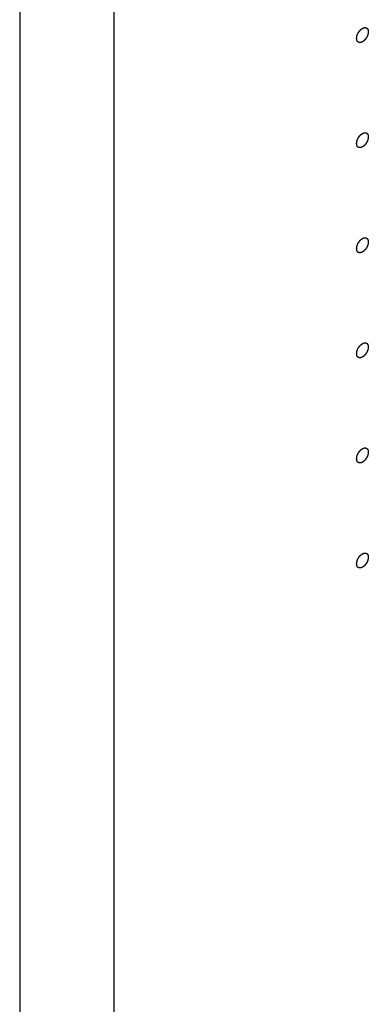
# Model space of a CAD drawing. Header units: inches. Extents: x 6 to 353, y 6 to 228.
# Tile 267 of 372: x 332.908 to 333.584, y 148.137 to 150.049. Entities that reach past the tile are written whole.
import ezdxf

# ---------------------------------------------------------------- set-up
doc = ezdxf.new("R2010")
doc.units = ezdxf.units.IN
doc.header["$LTSCALE"] = 19.946667
doc.header["$MEASUREMENT"] = 0
doc.linetypes.add('HIDDEN', pattern=[0.2, 0.1, -0.1])
doc.layers.get('0').update_dxf_attribs({"linetype": 'CONTINUOUS'})
doc.layers.add('08_ALL_COSMETICS', color=7, linetype='CONTINUOUS')

msp = doc.modelspace()

# ---------------------------------------------------------------- linework, layer by layer
at = {"color": 7, "linetype": 'Continuous'}
for p, q in [((332.9075, 194.7241), (332.9075, 141.4473)), ((333.09, 194.7241), (333.09, 141.4473))]:
    msp.add_line(p, q, dxfattribs=at)
at = {"layer": '08_ALL_COSMETICS', "color": 7, "linetype": 'HIDDEN'}
for points in [[(333.5729, 150.0063), (333.5726, 150.0061), (333.572, 150.0058), (333.5713, 150.0055), (333.5707, 150.0052), (333.5702, 150.0051), (333.5697, 150.005), (333.5692, 150.0049), (333.5689, 150.0048), (333.5686, 150.0048), (333.5684, 150.0048), (333.5681, 150.0048), (333.5676, 150.0048), (333.5672, 150.0048), (333.5669, 150.0048), (333.5667, 150.0048), (333.5665, 150.0049), (333.5662, 150.005), (333.5658, 150.0052), (333.5654, 150.0053), (333.5652, 150.0054), (333.5649, 150.0055), (333.5648, 150.0056), (333.5645, 150.0058), (333.5642, 150.0061), (333.5639, 150.0063), (333.5637, 150.0065), (333.5635, 150.0066), (333.5634, 150.0069), (333.5632, 150.0071), (333.563, 150.0075), (333.5628, 150.0078), (333.5626, 150.0081), (333.5625, 150.0083), (333.5624, 150.0086), (333.5623, 150.0089), (333.5622, 150.0093), (333.562, 150.0098), (333.5619, 150.0101), (333.5618, 150.0103), (333.5618, 150.0107), (333.5618, 150.0111), (333.5617, 150.0116), (333.5617, 150.0122), (333.5616, 150.0128), (333.5617, 150.0135), (333.5617, 150.0141), (333.5618, 150.0148), (333.5618, 150.0155), (333.562, 150.0162), (333.5622, 150.0169), (333.5623, 150.0176), (333.5624, 150.0183), (333.5627, 150.019), (333.563, 150.0197), (333.5633, 150.0204), (333.5635, 150.0211), (333.5639, 150.0218), (333.5642, 150.0225), (333.5646, 150.0232), (333.5649, 150.024), (333.5654, 150.0246), (333.5658, 150.0253), (333.5662, 150.0259), (333.5666, 150.0266), (333.5671, 150.0271), (333.5676, 150.0277), (333.5681, 150.0283), (333.5686, 150.0289), (333.5691, 150.0294), (333.5696, 150.0299), (333.5702, 150.0304), (333.5707, 150.0309), (333.5713, 150.0312), (333.572, 150.0318), (333.5726, 150.0321), (333.5729, 150.0324)], [(333.5729, 150.0324), (333.5733, 150.0326), (333.5739, 150.0328), (333.5746, 150.0332), (333.5751, 150.0335), (333.5757, 150.0335), (333.5762, 150.0337), (333.5766, 150.0338), (333.577, 150.0338), (333.5773, 150.0339), (333.5775, 150.0339), (333.5778, 150.0339), (333.5782, 150.0339), (333.5786, 150.0339), (333.5789, 150.0338), (333.5792, 150.0339), (333.5794, 150.0338), (333.5797, 150.0337), (333.5801, 150.0335), (333.5804, 150.0334), (333.5807, 150.0333), (333.5809, 150.0332), (333.5811, 150.033), (333.5813, 150.0329), (333.5816, 150.0326), (333.5819, 150.0324), (333.5822, 150.0322), (333.5823, 150.0321), (333.5825, 150.0318), (333.5826, 150.0316), (333.5829, 150.0312), (333.5831, 150.0309), (333.5832, 150.0306), (333.5834, 150.0304), (333.5835, 150.0301), (333.5836, 150.0298), (333.5837, 150.0294), (333.5838, 150.0289), (333.5839, 150.0286), (333.584, 150.0283), (333.584, 150.028), (333.5841, 150.0276), (333.5841, 150.0271), (333.5842, 150.0265), (333.5843, 150.0259), (333.5842, 150.0252), (333.5841, 150.0245), (333.5841, 150.0239), (333.5841, 150.0232), (333.5839, 150.0225), (333.5837, 150.0218), (333.5835, 150.0211), (333.5834, 150.0204), (333.5831, 150.0197), (333.5829, 150.019), (333.5826, 150.0183), (333.5824, 150.0175), (333.582, 150.0168), (333.5816, 150.0161), (333.5813, 150.0154), (333.581, 150.0147), (333.5805, 150.0141), (333.5801, 150.0134), (333.5796, 150.0128), (333.5792, 150.0121), (333.5787, 150.0115), (333.5783, 150.011), (333.5778, 150.0104), (333.5773, 150.0098), (333.5767, 150.0093), (333.5762, 150.0088), (333.5757, 150.0083), (333.5752, 150.0078), (333.5746, 150.0074), (333.5739, 150.0069), (333.5733, 150.0065), (333.5729, 150.0063)], [(333.5729, 149.8022), (333.5726, 149.802), (333.572, 149.8017), (333.5713, 149.8014), (333.5707, 149.8011), (333.5702, 149.801), (333.5697, 149.8009), (333.5692, 149.8008), (333.5689, 149.8007), (333.5686, 149.8006), (333.5684, 149.8007), (333.5681, 149.8007), (333.5676, 149.8007), (333.5672, 149.8007), (333.5669, 149.8007), (333.5667, 149.8007), (333.5665, 149.8008), (333.5662, 149.8009), (333.5658, 149.801), (333.5654, 149.8012), (333.5652, 149.8013), (333.5649, 149.8013), (333.5648, 149.8015), (333.5645, 149.8017), (333.5642, 149.8019), (333.5639, 149.8022), (333.5637, 149.8024), (333.5635, 149.8025), (333.5634, 149.8027), (333.5632, 149.803), (333.563, 149.8033), (333.5628, 149.8037), (333.5626, 149.804), (333.5625, 149.8041), (333.5624, 149.8044), (333.5623, 149.8048), (333.5622, 149.8052), (333.562, 149.8056), (333.5619, 149.806), (333.5618, 149.8062), (333.5618, 149.8065), (333.5618, 149.8069), (333.5617, 149.8075), (333.5617, 149.8081), (333.5616, 149.8087), (333.5617, 149.8094), (333.5617, 149.81), (333.5618, 149.8107), (333.5618, 149.8113), (333.562, 149.812), (333.5622, 149.8127), (333.5623, 149.8135), (333.5624, 149.8142), (333.5627, 149.8149), (333.563, 149.8156), (333.5633, 149.8163), (333.5635, 149.817), (333.5639, 149.8177), (333.5642, 149.8184), (333.5646, 149.8191), (333.5649, 149.8198), (333.5654, 149.8205), (333.5658, 149.8211), (333.5662, 149.8218), (333.5666, 149.8225), (333.5671, 149.823), (333.5676, 149.8236), (333.5681, 149.8242), (333.5686, 149.8248), (333.5691, 149.8252), (333.5696, 149.8258), (333.5702, 149.8262), (333.5707, 149.8268), (333.5713, 149.8271), (333.572, 149.8276), (333.5726, 149.828), (333.5729, 149.8283)], [(333.5729, 149.8283), (333.5733, 149.8284), (333.5739, 149.8287), (333.5746, 149.829), (333.5751, 149.8293), (333.5757, 149.8294), (333.5762, 149.8295), (333.5766, 149.8296), (333.577, 149.8297), (333.5773, 149.8298), (333.5775, 149.8298), (333.5778, 149.8298), (333.5782, 149.8297), (333.5786, 149.8297), (333.5789, 149.8297), (333.5792, 149.8297), (333.5794, 149.8296), (333.5797, 149.8295), (333.5801, 149.8294), (333.5804, 149.8293), (333.5807, 149.8291), (333.5809, 149.8291), (333.5811, 149.8289), (333.5813, 149.8287), (333.5816, 149.8285), (333.5819, 149.8283), (333.5822, 149.8281), (333.5823, 149.8279), (333.5825, 149.8277), (333.5826, 149.8274), (333.5829, 149.8271), (333.5831, 149.8267), (333.5832, 149.8265), (333.5834, 149.8263), (333.5835, 149.826), (333.5836, 149.8257), (333.5837, 149.8252), (333.5838, 149.8248), (333.5839, 149.8245), (333.584, 149.8242), (333.584, 149.8239), (333.5841, 149.8235), (333.5841, 149.823), (333.5842, 149.8224), (333.5843, 149.8218), (333.5842, 149.8211), (333.5841, 149.8204), (333.5841, 149.8197), (333.5841, 149.8191), (333.5839, 149.8184), (333.5837, 149.8177), (333.5835, 149.817), (333.5834, 149.8163), (333.5831, 149.8156), (333.5829, 149.8149), (333.5826, 149.8141), (333.5824, 149.8134), (333.582, 149.8127), (333.5816, 149.812), (333.5813, 149.8113), (333.581, 149.8106), (333.5805, 149.8099), (333.5801, 149.8093), (333.5796, 149.8086), (333.5792, 149.808), (333.5787, 149.8074), (333.5783, 149.8068), (333.5778, 149.8063), (333.5773, 149.8056), (333.5767, 149.8052), (333.5762, 149.8047), (333.5757, 149.8042), (333.5752, 149.8037), (333.5746, 149.8033), (333.5739, 149.8028), (333.5733, 149.8024), (333.5729, 149.8022)], [(333.5729, 149.598), (333.5726, 149.5979), (333.572, 149.5976), (333.5713, 149.5973), (333.5707, 149.597), (333.5702, 149.5969), (333.5697, 149.5968), (333.5692, 149.5967), (333.5689, 149.5966), (333.5686, 149.5965), (333.5684, 149.5965), (333.5681, 149.5965), (333.5676, 149.5966), (333.5672, 149.5966), (333.5669, 149.5966), (333.5667, 149.5966), (333.5665, 149.5967), (333.5662, 149.5968), (333.5658, 149.5969), (333.5654, 149.597), (333.5652, 149.5972), (333.5649, 149.5972), (333.5648, 149.5974), (333.5645, 149.5976), (333.5642, 149.5978), (333.5639, 149.5981), (333.5637, 149.5983), (333.5635, 149.5984), (333.5634, 149.5986), (333.5632, 149.5989), (333.563, 149.5992), (333.5628, 149.5996), (333.5626, 149.5998), (333.5625, 149.6), (333.5624, 149.6003), (333.5623, 149.6006), (333.5622, 149.6011), (333.562, 149.6015), (333.5619, 149.6018), (333.5618, 149.6021), (333.5618, 149.6024), (333.5618, 149.6028), (333.5617, 149.6033), (333.5617, 149.6039), (333.5616, 149.6045), (333.5617, 149.6052), (333.5617, 149.6059), (333.5618, 149.6066), (333.5618, 149.6072), (333.562, 149.6079), (333.5622, 149.6086), (333.5623, 149.6093), (333.5624, 149.61), (333.5627, 149.6107), (333.563, 149.6115), (333.5633, 149.6122), (333.5635, 149.6129), (333.5639, 149.6136), (333.5642, 149.6143), (333.5646, 149.615), (333.5649, 149.6157), (333.5654, 149.6164), (333.5658, 149.617), (333.5662, 149.6177), (333.5666, 149.6183), (333.5671, 149.6189), (333.5676, 149.6195), (333.5681, 149.62), (333.5686, 149.6207), (333.5691, 149.6211), (333.5696, 149.6216), (333.5702, 149.6221), (333.5707, 149.6226), (333.5713, 149.623), (333.572, 149.6235), (333.5726, 149.6239), (333.5729, 149.6242)], [(333.5729, 149.6242), (333.5733, 149.6243), (333.5739, 149.6246), (333.5746, 149.6249), (333.5751, 149.6252), (333.5757, 149.6253), (333.5762, 149.6254), (333.5766, 149.6255), (333.577, 149.6256), (333.5773, 149.6257), (333.5775, 149.6256), (333.5778, 149.6256), (333.5782, 149.6256), (333.5786, 149.6256), (333.5789, 149.6256), (333.5792, 149.6256), (333.5794, 149.6255), (333.5797, 149.6254), (333.5801, 149.6253), (333.5804, 149.6251), (333.5807, 149.625), (333.5809, 149.625), (333.5811, 149.6248), (333.5813, 149.6246), (333.5816, 149.6244), (333.5819, 149.6241), (333.5822, 149.6239), (333.5823, 149.6238), (333.5825, 149.6236), (333.5826, 149.6233), (333.5829, 149.623), (333.5831, 149.6226), (333.5832, 149.6223), (333.5834, 149.6222), (333.5835, 149.6219), (333.5836, 149.6215), (333.5837, 149.6211), (333.5838, 149.6207), (333.5839, 149.6203), (333.584, 149.6201), (333.584, 149.6198), (333.5841, 149.6194), (333.5841, 149.6188), (333.5842, 149.6182), (333.5843, 149.6176), (333.5842, 149.617), (333.5841, 149.6163), (333.5841, 149.6156), (333.5841, 149.615), (333.5839, 149.6143), (333.5837, 149.6136), (333.5835, 149.6129), (333.5834, 149.6122), (333.5831, 149.6114), (333.5829, 149.6107), (333.5826, 149.61), (333.5824, 149.6093), (333.582, 149.6086), (333.5816, 149.6079), (333.5813, 149.6072), (333.581, 149.6065), (333.5805, 149.6058), (333.5801, 149.6052), (333.5796, 149.6045), (333.5792, 149.6038), (333.5787, 149.6033), (333.5783, 149.6027), (333.5778, 149.6021), (333.5773, 149.6015), (333.5767, 149.6011), (333.5762, 149.6006), (333.5757, 149.6001), (333.5752, 149.5995), (333.5746, 149.5992), (333.5739, 149.5987), (333.5733, 149.5983), (333.5729, 149.598)], [(333.5729, 149.3939), (333.5726, 149.3937), (333.572, 149.3935), (333.5713, 149.3931), (333.5707, 149.3928), (333.5702, 149.3928), (333.5697, 149.3926), (333.5692, 149.3925), (333.5689, 149.3925), (333.5686, 149.3924), (333.5684, 149.3924), (333.5681, 149.3924), (333.5676, 149.3924), (333.5672, 149.3924), (333.5669, 149.3925), (333.5667, 149.3924), (333.5665, 149.3926), (333.5662, 149.3927), (333.5658, 149.3928), (333.5654, 149.3929), (333.5652, 149.393), (333.5649, 149.3931), (333.5648, 149.3933), (333.5645, 149.3934), (333.5642, 149.3937), (333.5639, 149.3939), (333.5637, 149.3941), (333.5635, 149.3943), (333.5634, 149.3945), (333.5632, 149.3947), (333.563, 149.3951), (333.5628, 149.3954), (333.5626, 149.3957), (333.5625, 149.3959), (333.5624, 149.3962), (333.5623, 149.3965), (333.5622, 149.3969), (333.562, 149.3974), (333.5619, 149.3977), (333.5618, 149.398), (333.5618, 149.3983), (333.5618, 149.3987), (333.5617, 149.3992), (333.5617, 149.3998), (333.5616, 149.4004), (333.5617, 149.4011), (333.5617, 149.4018), (333.5618, 149.4024), (333.5618, 149.4031), (333.562, 149.4038), (333.5622, 149.4045), (333.5623, 149.4052), (333.5624, 149.4059), (333.5627, 149.4066), (333.563, 149.4073), (333.5633, 149.408), (333.5635, 149.4088), (333.5639, 149.4095), (333.5642, 149.4102), (333.5646, 149.4109), (333.5649, 149.4116), (333.5654, 149.4122), (333.5658, 149.4129), (333.5662, 149.4135), (333.5666, 149.4142), (333.5671, 149.4148), (333.5676, 149.4154), (333.5681, 149.4159), (333.5686, 149.4165), (333.5691, 149.417), (333.5696, 149.4175), (333.5702, 149.418), (333.5707, 149.4185), (333.5713, 149.4189), (333.572, 149.4194), (333.5726, 149.4198), (333.5729, 149.42)], [(333.5729, 149.42), (333.5733, 149.4202), (333.5739, 149.4205), (333.5746, 149.4208), (333.5751, 149.4211), (333.5757, 149.4212), (333.5762, 149.4213), (333.5766, 149.4214), (333.577, 149.4215), (333.5773, 149.4216), (333.5775, 149.4215), (333.5778, 149.4215), (333.5782, 149.4215), (333.5786, 149.4215), (333.5789, 149.4215), (333.5792, 149.4215), (333.5794, 149.4214), (333.5797, 149.4213), (333.5801, 149.4211), (333.5804, 149.421), (333.5807, 149.4209), (333.5809, 149.4208), (333.5811, 149.4207), (333.5813, 149.4205), (333.5816, 149.4202), (333.5819, 149.42), (333.5822, 149.4198), (333.5823, 149.4197), (333.5825, 149.4194), (333.5826, 149.4192), (333.5829, 149.4188), (333.5831, 149.4185), (333.5832, 149.4182), (333.5834, 149.418), (333.5835, 149.4178), (333.5836, 149.4174), (333.5837, 149.417), (333.5838, 149.4166), (333.5839, 149.4162), (333.584, 149.416), (333.584, 149.4156), (333.5841, 149.4152), (333.5841, 149.4147), (333.5842, 149.4141), (333.5843, 149.4135), (333.5842, 149.4128), (333.5841, 149.4122), (333.5841, 149.4115), (333.5841, 149.4108), (333.5839, 149.4101), (333.5837, 149.4094), (333.5835, 149.4087), (333.5834, 149.408), (333.5831, 149.4073), (333.5829, 149.4066), (333.5826, 149.4059), (333.5824, 149.4052), (333.582, 149.4045), (333.5816, 149.4038), (333.5813, 149.4031), (333.581, 149.4023), (333.5805, 149.4017), (333.5801, 149.401), (333.5796, 149.4004), (333.5792, 149.3997), (333.5787, 149.3992), (333.5783, 149.3986), (333.5778, 149.398), (333.5773, 149.3974), (333.5767, 149.3969), (333.5762, 149.3964), (333.5757, 149.3959), (333.5752, 149.3954), (333.5746, 149.3951), (333.5739, 149.3945), (333.5733, 149.3942), (333.5729, 149.3939)], [(333.5729, 149.1898), (333.5726, 149.1896), (333.572, 149.1893), (333.5713, 149.189), (333.5707, 149.1887), (333.5702, 149.1886), (333.5697, 149.1885), (333.5692, 149.1884), (333.5689, 149.1883), (333.5686, 149.1883), (333.5684, 149.1883), (333.5681, 149.1883), (333.5676, 149.1883), (333.5672, 149.1883), (333.5669, 149.1883), (333.5667, 149.1883), (333.5665, 149.1884), (333.5662, 149.1885), (333.5658, 149.1887), (333.5654, 149.1888), (333.5652, 149.1889), (333.5649, 149.189), (333.5648, 149.1891), (333.5645, 149.1893), (333.5642, 149.1896), (333.5639, 149.1898), (333.5637, 149.19), (333.5635, 149.1901), (333.5634, 149.1904), (333.5632, 149.1906), (333.563, 149.191), (333.5628, 149.1913), (333.5626, 149.1916), (333.5625, 149.1918), (333.5624, 149.192), (333.5623, 149.1924), (333.5622, 149.1928), (333.562, 149.1932), (333.5619, 149.1936), (333.5618, 149.1938), (333.5618, 149.1942), (333.5618, 149.1946), (333.5617, 149.1951), (333.5617, 149.1957), (333.5616, 149.1963), (333.5617, 149.197), (333.5617, 149.1976), (333.5618, 149.1983), (333.5618, 149.199), (333.562, 149.1997), (333.5622, 149.2004), (333.5623, 149.2011), (333.5624, 149.2018), (333.5627, 149.2025), (333.563, 149.2032), (333.5633, 149.2039), (333.5635, 149.2046), (333.5639, 149.2053), (333.5642, 149.206), (333.5646, 149.2067), (333.5649, 149.2075), (333.5654, 149.2081), (333.5658, 149.2088), (333.5662, 149.2094), (333.5666, 149.2101), (333.5671, 149.2106), (333.5676, 149.2112), (333.5681, 149.2118), (333.5686, 149.2124), (333.5691, 149.2129), (333.5696, 149.2134), (333.5702, 149.2139), (333.5707, 149.2144), (333.5713, 149.2147), (333.572, 149.2153), (333.5726, 149.2156), (333.5729, 149.2159)], [(333.5729, 149.2159), (333.5733, 149.2161), (333.5739, 149.2163), (333.5746, 149.2167), (333.5751, 149.217), (333.5757, 149.217), (333.5762, 149.2172), (333.5766, 149.2173), (333.577, 149.2173), (333.5773, 149.2174), (333.5775, 149.2174), (333.5778, 149.2174), (333.5782, 149.2174), (333.5786, 149.2174), (333.5789, 149.2173), (333.5792, 149.2174), (333.5794, 149.2172), (333.5797, 149.2172), (333.5801, 149.217), (333.5804, 149.2169), (333.5807, 149.2168), (333.5809, 149.2167), (333.5811, 149.2165), (333.5813, 149.2164), (333.5816, 149.2161), (333.5819, 149.2159), (333.5822, 149.2157), (333.5823, 149.2156), (333.5825, 149.2153), (333.5826, 149.2151), (333.5829, 149.2147), (333.5831, 149.2144), (333.5832, 149.2141), (333.5834, 149.2139), (333.5835, 149.2136), (333.5836, 149.2133), (333.5837, 149.2129), (333.5838, 149.2124), (333.5839, 149.2121), (333.584, 149.2118), (333.584, 149.2115), (333.5841, 149.2111), (333.5841, 149.2106), (333.5842, 149.21), (333.5843, 149.2094), (333.5842, 149.2087), (333.5841, 149.208), (333.5841, 149.2074), (333.5841, 149.2067), (333.5839, 149.206), (333.5837, 149.2053), (333.5835, 149.2046), (333.5834, 149.2039), (333.5831, 149.2032), (333.5829, 149.2025), (333.5826, 149.2018), (333.5824, 149.201), (333.582, 149.2003), (333.5816, 149.1996), (333.5813, 149.1989), (333.581, 149.1982), (333.5805, 149.1976), (333.5801, 149.1969), (333.5796, 149.1963), (333.5792, 149.1956), (333.5787, 149.195), (333.5783, 149.1944), (333.5778, 149.1939), (333.5773, 149.1933), (333.5767, 149.1928), (333.5762, 149.1923), (333.5757, 149.1918), (333.5752, 149.1913), (333.5746, 149.1909), (333.5739, 149.1904), (333.5733, 149.19), (333.5729, 149.1898)], [(333.5729, 148.9856), (333.5726, 148.9855), (333.572, 148.9852), (333.5713, 148.9849), (333.5707, 148.9846), (333.5702, 148.9845), (333.5697, 148.9844), (333.5692, 148.9843), (333.5689, 148.9842), (333.5686, 148.9841), (333.5684, 148.9842), (333.5681, 148.9842), (333.5676, 148.9842), (333.5672, 148.9842), (333.5669, 148.9842), (333.5667, 148.9842), (333.5665, 148.9843), (333.5662, 148.9844), (333.5658, 148.9845), (333.5654, 148.9847), (333.5652, 148.9848), (333.5649, 148.9848), (333.5648, 148.985), (333.5645, 148.9852), (333.5642, 148.9854), (333.5639, 148.9857), (333.5637, 148.9859), (333.5635, 148.986), (333.5634, 148.9862), (333.5632, 148.9865), (333.563, 148.9868), (333.5628, 148.9872), (333.5626, 148.9875), (333.5625, 148.9876), (333.5624, 148.9879), (333.5623, 148.9883), (333.5622, 148.9887), (333.562, 148.9891), (333.5619, 148.9895), (333.5618, 148.9897), (333.5618, 148.99), (333.5618, 148.9904), (333.5617, 148.991), (333.5617, 148.9916), (333.5616, 148.9922), (333.5617, 148.9928), (333.5617, 148.9935), (333.5618, 148.9942), (333.5618, 148.9948), (333.562, 148.9955), (333.5622, 148.9962), (333.5623, 148.9969), (333.5624, 148.9976), (333.5627, 148.9984), (333.563, 148.9991), (333.5633, 148.9998), (333.5635, 149.0005), (333.5639, 149.0012), (333.5642, 149.0019), (333.5646, 149.0026), (333.5649, 149.0033), (333.5654, 149.004), (333.5658, 149.0046), (333.5662, 149.0053), (333.5666, 149.006), (333.5671, 149.0065), (333.5676, 149.0071), (333.5681, 149.0077), (333.5686, 149.0083), (333.5691, 149.0087), (333.5696, 149.0092), (333.5702, 149.0097), (333.5707, 149.0103), (333.5713, 149.0106), (333.572, 149.0111), (333.5726, 149.0115), (333.5729, 149.0118)], [(333.5729, 149.0118), (333.5733, 149.0119), (333.5739, 149.0122), (333.5746, 149.0125), (333.5751, 149.0128), (333.5757, 149.0129), (333.5762, 149.013), (333.5766, 149.0131), (333.577, 149.0132), (333.5773, 149.0133), (333.5775, 149.0133), (333.5778, 149.0133), (333.5782, 149.0132), (333.5786, 149.0132), (333.5789, 149.0132), (333.5792, 149.0132), (333.5794, 149.0131), (333.5797, 149.013), (333.5801, 149.0129), (333.5804, 149.0128), (333.5807, 149.0126), (333.5809, 149.0126), (333.5811, 149.0124), (333.5813, 149.0122), (333.5816, 149.012), (333.5819, 149.0117), (333.5822, 149.0115), (333.5823, 149.0114), (333.5825, 149.0112), (333.5826, 149.0109), (333.5829, 149.0106), (333.5831, 149.0102), (333.5832, 149.01), (333.5834, 149.0098), (333.5835, 149.0095), (333.5836, 149.0092), (333.5837, 149.0087), (333.5838, 149.0083), (333.5839, 149.008), (333.584, 149.0077), (333.584, 149.0074), (333.5841, 149.007), (333.5841, 149.0065), (333.5842, 149.0059), (333.5843, 149.0053), (333.5842, 149.0046), (333.5841, 149.0039), (333.5841, 149.0032), (333.5841, 149.0026), (333.5839, 149.0019), (333.5837, 149.0012), (333.5835, 149.0005), (333.5834, 148.9998), (333.5831, 148.9991), (333.5829, 148.9983), (333.5826, 148.9976), (333.5824, 148.9969), (333.582, 148.9962), (333.5816, 148.9955), (333.5813, 148.9948), (333.581, 148.9941), (333.5805, 148.9934), (333.5801, 148.9928), (333.5796, 148.9921), (333.5792, 148.9915), (333.5787, 148.9909), (333.5783, 148.9903), (333.5778, 148.9898), (333.5773, 148.9891), (333.5767, 148.9887), (333.5762, 148.9882), (333.5757, 148.9877), (333.5752, 148.9872), (333.5746, 148.9868), (333.5739, 148.9863), (333.5733, 148.9859), (333.5729, 148.9856)]]:
    msp.add_open_spline(points, degree=3, knots=[0, 0, 0, 0, 0.03125, 0.046875, 0.0625, 0.078125, 0.09375, 0.109375, 0.117188, 0.125, 0.132812, 0.140625, 0.15625, 0.171875, 0.179688, 0.1875, 0.195312, 0.203125, 0.21875, 0.234375, 0.242188, 0.25, 0.257812, 0.265625, 0.28125, 0.296875, 0.304688, 0.3125, 0.320312, 0.328125, 0.34375, 0.359375, 0.367188, 0.375, 0.382812, 0.390625, 0.40625, 0.421875, 0.429688, 0.4375, 0.445312, 0.453125, 0.46875, 0.484375, 0.5, 0.515625, 0.53125, 0.546875, 0.5625, 0.578125, 0.59375, 0.609375, 0.625, 0.640625, 0.65625, 0.671875, 0.6875, 0.703125, 0.71875, 0.734375, 0.75, 0.765625, 0.78125, 0.796875, 0.8125, 0.828125, 0.84375, 0.859375, 0.875, 0.890625, 0.90625, 0.921875, 0.9375, 0.953125, 0.96875, 1, 1, 1, 1], dxfattribs=at)

doc.saveas('drawing.dxf')
